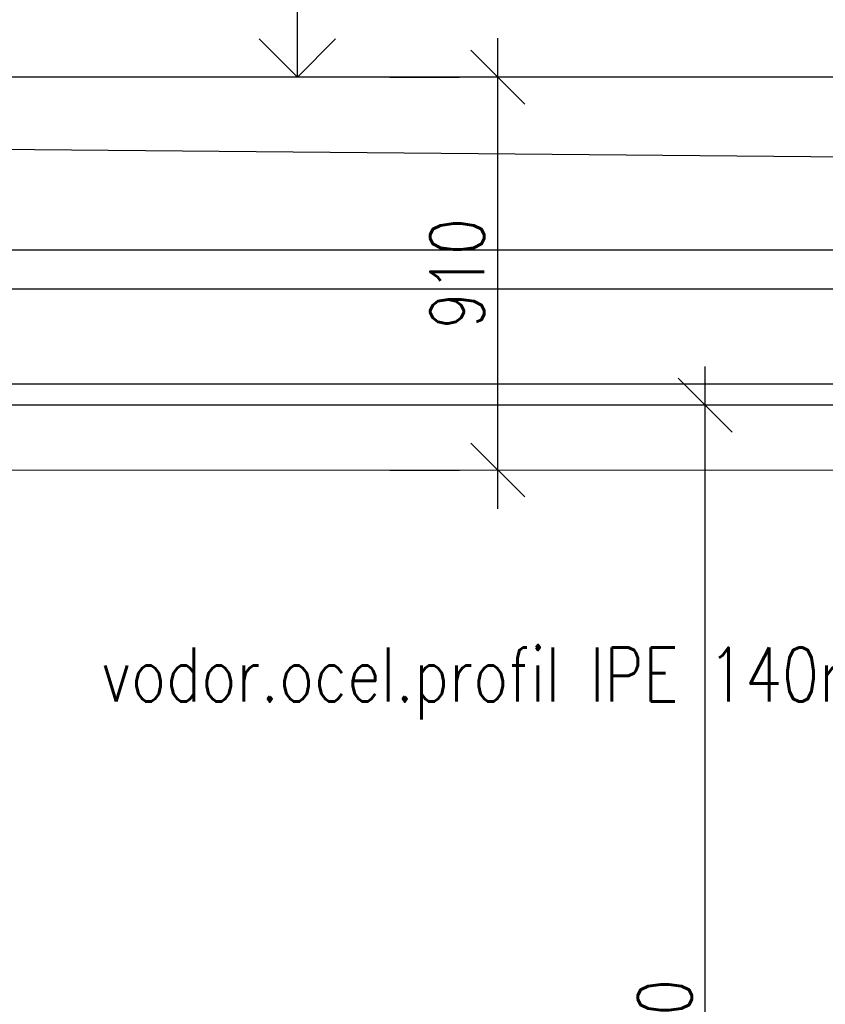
# Model space of a CAD drawing. Header units: millimetres. Extents: x -637441 to -130928, y -380379 to -53767.
# Tile 351 of 390: x -340648 to -338781, y -150569 to -148289. Entities that reach past the tile are written whole.
import ezdxf
from ezdxf.enums import TextEntityAlignment as Align

# ---------------------------------------------------------------- set-up
doc = ezdxf.new("R2010")
doc.units = ezdxf.units.MM
doc.header["$LTSCALE"] = 10
for name, color, linetype, lineweight in [('CKKOTY', 7, 'Continuous', 25), ('CKSTENY_SRAF', 1, 'Continuous', 18), ('CKTEXTY_MALE', 7, 'Continuous', 25)]:
    doc.layers.add(name, color=color, linetype=linetype, lineweight=lineweight)
doc.layers.add('ZDIVO', color=6, linetype='Continuous')
doc.styles.get("Standard").update_dxf_attribs({"font": 'simplex.shx', "width": 0.8})
doc.dimstyles.new('normální', dxfattribs={"dimscale": 50, "dimtxt": 2.5, "dimasz": 2.5, "dimexe": 1.768, "dimexo": 5, "dimtad": 1, "dimrnd": 1, "dimtxsty": 'Standard', "dimblk1": 'OBLIQUE', "dimblk2": 'OBLIQUE', "dimsah": 1, "dimcen": 2.5, "dimdle": 1.8, "dimadec": 0, "dimazin": 0, "dimtfac": 1, "dimtix": 1, "dimtmove": 2, "dimatfit": 3, "dimfxl": 1, "dimarcsym": 0})

# ---------------------------------------------------------------- blocks, each defined once
blk = doc.blocks.new('_OBLIQUE')
at = {"color": 0, "linetype": 'ByBlock'}
blk.add_line((-0.5, -0.5), (0.5, 0.5), dxfattribs=at)
blk = doc.blocks.new('*D822')
at = {"layer": 'CKKOTY', "color": 0, "lineweight": -2}
for p, q in [((-339059.3, -152271.7), (-339059.3, -149091.7)), ((-338813, -149181.7), (-338970.9, -149181.7)), ((-339272.5, -152181.7), (-339147.7, -152181.7))]:
    blk.add_line(p, q, dxfattribs=at)
at = {"layer": 'DEFPOINTS', "color": 0}
for p in [(-339063, -149181.7), (-339059.3, -149181.7), (-339022.5, -152181.7)]:
    blk.add_point(p, dxfattribs=at)
at = {"layer": 'CKKOTY', "color": 0, "lineweight": -2, "xscale": 125, "yscale": 125, "zscale": 125}
for p, rotation in [((-339059.3, -149181.7), 90), ((-339059.3, -152181.7), 270)]:
    blk.add_blockref('_OBLIQUE', p, dxfattribs=dict(at, rotation=rotation))
at = {"layer": 'CKKOTY', "color": 0, "insert": (-339153.1, -150681.7), "char_height": 125, "attachment_point": 5, "rotation": 90}
blk.add_mtext('3000', dxfattribs=at)
blk = doc.blocks.new('kacenah1')
at = {"color": 0, "linetype": 'ByBlock', "lineweight": -2}
for points in [[(0, 0), (0, 30), (46.9, 30)], [(-7.07, 7.07), (0, 0), (7.07, 7.07)]]:
    blk.add_lwpolyline(points, dxfattribs=at)
at = {"color": 0, "linetype": 'ByBlock', "lineweight": -2, "width": 0.8}
blk.add_attdef('HEIGHT', text='', height=10, dxfattribs=at).set_placement((5, 30), align=Align.BOTTOM_LEFT)
blk.add_attdef('OZN', text='', height=10, dxfattribs=at).set_placement((5, 26.66), align=Align.TOP_LEFT)
blk = doc.blocks.new('*D1301')
at = {"layer": 'CKTEXTY_MALE', "color": 0, "lineweight": -2}
for p, q in [((-339540.2, -149421.7), (-339540.2, -148331.7)), ((-339790.2, -148421.7), (-339628.6, -148421.7)), ((-339790.2, -149331.7), (-339628.6, -149331.7))]:
    blk.add_line(p, q, dxfattribs=at)
at = {"layer": 'DEFPOINTS', "color": 0}
for p in [(-339540.2, -148421.7), (-339540.2, -148421.7), (-339540.2, -149331.7)]:
    blk.add_point(p, dxfattribs=at)
at = {"layer": 'CKTEXTY_MALE', "color": 0, "lineweight": -2, "xscale": 125, "yscale": 125, "zscale": 125}
for p, rotation in [((-339540.2, -148421.7), 90), ((-339540.2, -149331.7), 270)]:
    blk.add_blockref('_OBLIQUE', p, dxfattribs=dict(at, rotation=rotation))
at = {"layer": 'CKTEXTY_MALE', "color": 0, "insert": (-339634, -148876.7), "char_height": 125, "attachment_point": 5, "rotation": 90}
blk.add_mtext('910', dxfattribs=at)

msp = doc.modelspace()

# ---------------------------------------------------------------- linework, layer by layer
at = {"layer": 'CKKOTY', "color": 1}
msp.add_line((-337152.102, -148621.715), (-344822.102, -148551.606), dxfattribs=at)
at = {"layer": 'CKSTENY_SRAF'}
msp.add_line((-337612.102, -149331.715), (-344672.102, -149331.715), dxfattribs=at)
at = {"layer": 'ZDIVO', "color": 7, "linetype": 'Continuous'}
msp.add_line((-337352.102, -148421.715), (-344822.102, -148421.715), dxfattribs=at)
at = {"layer": 'ZDIVO', "color": 6, "linetype": 'Continuous', "ltscale": 305}
for p, q in [((-344822.102, -148821.715), (-337152.102, -148821.715)), ((-344822.102, -148911.715), (-337152.102, -148911.715)), ((-344822.102, -149131.715), (-337472.102, -149131.715))]:
    msp.add_line(p, q, dxfattribs=at)
at = {"layer": 'ZDIVO'}
msp.add_line((-337612.102, -149181.715), (-344672.102, -149181.715), dxfattribs=at)

# ---------------------------------------------------------------- block references
at = {"layer": 'CKKOTY', "xscale": 12.5, "yscale": 12.5, "zscale": 12.5}
msp.add_blockref('kacenah1', (-340004.484, -148421.715), dxfattribs=at).add_auto_attribs({'HEIGHT': '+10,460'})

# ---------------------------------------------------------------- texts
at = {"layer": 'CKTEXTY_MALE', "width": 0.8}
msp.add_text('vodor.ocel.profil IPE 140mm', height=125, dxfattribs=at).set_placement((-340458.579, -149867.999))

# ---------------------------------------------------------------- dimensions: what is measured, and where the dimension line sits
at = {"layer": 'CKKOTY', "color": 7}
dim = msp.add_linear_dim(base=(-339059.305, -149181.715), p1=(-339022.544, -152181.715), p2=(-339063.024, -149181.715), angle=270, dimstyle='normální', override={"dimexo": 5}, dxfattribs=at)
dim.commit()
dim.dimension.update_dxf_attribs({"geometry": '*D822', "text_midpoint": (-339153.055, -150681.715)})
at = {"layer": 'CKTEXTY_MALE'}
dim = msp.add_linear_dim(base=(-339540.222, -148421.715), p1=(-339540.222, -149331.715), p2=(-339540.222, -148421.715), angle=90, dimstyle='normální', dxfattribs=at)
dim.commit()
dim.dimension.update_dxf_attribs({"geometry": '*D1301', "text_midpoint": (-339633.972, -148876.715)})

doc.saveas('drawing.dxf')
